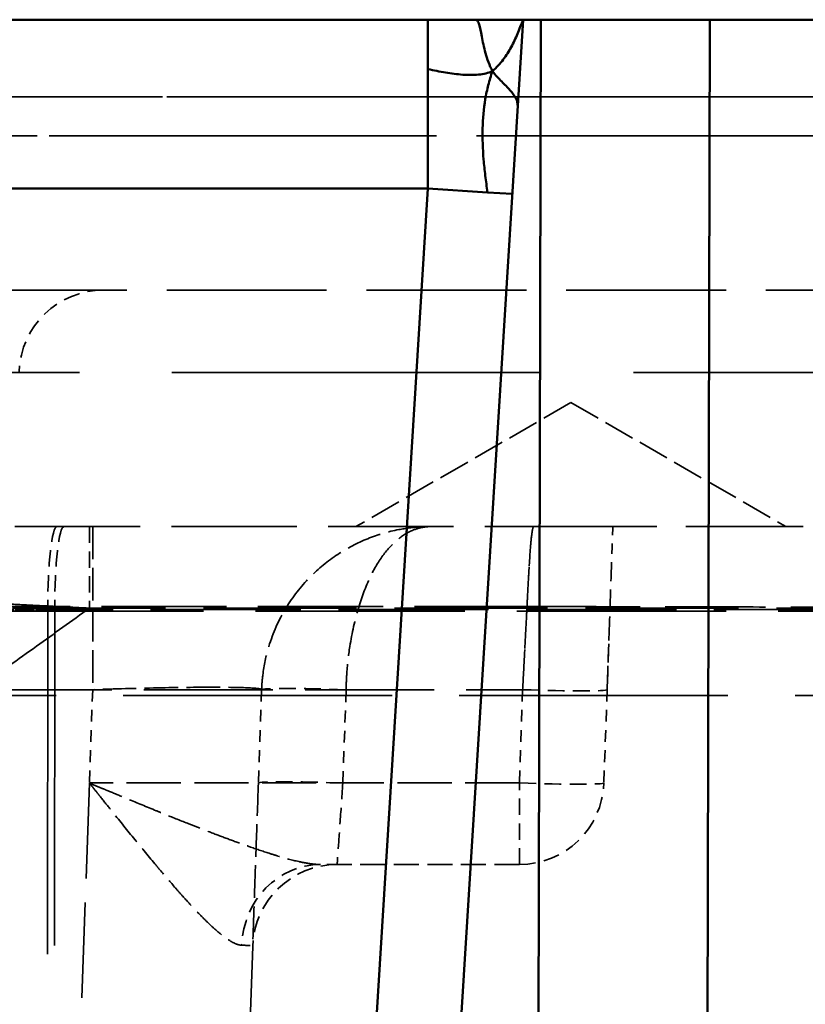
# Model space of a CAD drawing. Header units: millimetres. Extents: x 3367 to 6255, y 2001 to 4216.
# Tile 553 of 765: x 4954 to 4963, y 2698 to 2710. Entities that reach past the tile are written whole.
import ezdxf

# ---------------------------------------------------------------- set-up
doc = ezdxf.new("R2010")
doc.units = ezdxf.units.MM
doc.linetypes.add('DASHED', pattern=[0.2067, 0.1654, -0.0413])
for name, color, linetype, lineweight in [('Sichtbare Kanten(DIN)', 7, 'Continuous', 50), ('Sichtbare tangentiale Kanten(DIN)', 7, 'Continuous', 50), ('Verdeckte Kanten(DIN)', 7, 'DASHED', 35), ('Verdeckte tangentiale Kanten(DIN)', 7, 'DASHED', 35)]:
    doc.layers.add(name, color=color, linetype=linetype, lineweight=lineweight)

msp = doc.modelspace()

# ---------------------------------------------------------------- linework, layer by layer
at = {"layer": 'Sichtbare Kanten(DIN)'}
for p, q in [((4948.28963, 2709.68855), (4958.90481, 2709.68855)), ((4958.58767, 2686.37963), (4960.03053, 2709.68855)), ((4958.90481, 2709.68855), (4959.46767, 2709.68855)), ((4959.46767, 2709.68855), (4960.03053, 2709.68855)), ((4960.03053, 2709.68855), (4960.24037, 2709.68855)), ((4962.24038, 2709.68855), (4960.24037, 2709.68855)), ((4960.86086, 2101.684), (4962.24038, 2709.68855)), ((4962.24038, 2709.68855), (4967.24039, 2709.68855))]:
    msp.add_line(p, q, dxfattribs=at)
for points, knots in [([(4959.77743, 2708.95646), (4959.75967, 2708.97473), (4959.74159, 2708.99372), (4959.72323, 2709.01406), (4959.70504, 2709.0342), (4959.68657, 2709.05569), (4959.66847, 2709.07849)], [0.748753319, 0.748753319, 0.748753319, 0.748753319, 0.875005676, 0.875005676, 0.875005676, 1, 1, 1, 1]), ([(4959.96672, 2708.65766), (4959.96785, 2708.6759), (4959.9663, 2708.69356), (4959.96246, 2708.71051), (4959.95859, 2708.72754), (4959.95241, 2708.74386), (4959.94432, 2708.75984), (4959.92805, 2708.79197), (4959.90417, 2708.82272), (4959.8753, 2708.85484), (4959.84648, 2708.8869), (4959.81259, 2708.92028), (4959.77743, 2708.95646)], [0, 0, 0, 0, 0.123917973, 0.123917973, 0.123917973, 0.248422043, 0.248422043, 0.248422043, 0.498830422, 0.498830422, 0.498830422, 0.748753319, 0.748753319, 0.748753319, 0.748753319])]:
    msp.add_open_spline(points, degree=3, knots=knots, dxfattribs=at)
at = {"layer": 'Sichtbare tangentiale Kanten(DIN)'}
for p, q in [((4960.24037, 2709.68855), (4958.86086, 2101.68855)), ((4958.90481, 2709.10277), (4958.90481, 2709.68855)), ((4958.90481, 2707.68855), (4958.90481, 2709.10277)), ((4958.90481, 2707.68855), (4948.28963, 2707.68855)), ((4957.91438, 2691.68855), (4958.90481, 2707.68855)), ((4959.61057, 2707.64486), (4958.90481, 2707.68855)), ((4959.61057, 2707.64486), (4959.9029, 2707.62677))]:
    msp.add_line(p, q, dxfattribs=at)
for points, knots in [([(4959.66847, 2709.07849), (4959.65023, 2709.11368), (4959.63451, 2709.14985), (4959.62101, 2709.18563), (4959.60735, 2709.22182), (4959.59596, 2709.25764), (4959.58615, 2709.29273), (4959.56649, 2709.36299), (4959.55311, 2709.43032), (4959.54182, 2709.48922), (4959.53068, 2709.54734), (4959.52166, 2709.59739), (4959.51061, 2709.63287), (4959.50515, 2709.65042), (4959.49919, 2709.66436), (4959.49216, 2709.6739), (4959.48514, 2709.68343), (4959.47706, 2709.68855), (4959.46767, 2709.68855)], [0, 0, 0, 0, 0.12483572, 0.12483572, 0.12483572, 0.25108796, 0.25108796, 0.25108796, 0.50391074, 0.50391074, 0.50391074, 0.75333977, 0.75333977, 0.75333977, 0.87670225, 0.87670225, 0.87670225, 1, 1, 1, 1]), ([(4960.03053, 2709.68855), (4960.01958, 2709.66003), (4960.0086, 2709.63144), (4959.99764, 2709.60354), (4959.98661, 2709.57547), (4959.9756, 2709.5481), (4959.96427, 2709.52119), (4959.94147, 2709.46705), (4959.91741, 2709.41476), (4959.88999, 2709.36414), (4959.86253, 2709.31344), (4959.83172, 2709.26441), (4959.79546, 2709.21678), (4959.77741, 2709.19307), (4959.758, 2709.16972), (4959.73679, 2709.14654), (4959.71572, 2709.12353), (4959.69287, 2709.10068), (4959.66847, 2709.07849)], [0, 0, 0, 0, 0.1238382, 0.1238382, 0.1238382, 0.24851274, 0.24851274, 0.24851274, 0.4994172, 0.4994172, 0.4994172, 0.75071203, 0.75071203, 0.75071203, 0.87579102, 0.87579102, 0.87579102, 1, 1, 1, 1]), ([(4959.66847, 2709.07849), (4959.6437, 2709.06807), (4959.61748, 2709.05962), (4959.58961, 2709.05298), (4959.56236, 2709.0465), (4959.53355, 2709.04176), (4959.50399, 2709.03869), (4959.44386, 2709.03244), (4959.38065, 2709.033), (4959.31653, 2709.0376), (4959.25024, 2709.04237), (4959.18288, 2709.05153), (4959.11412, 2709.06304), (4959.07955, 2709.06882), (4959.04462, 2709.0752), (4959.00982, 2709.08188), (4958.9751, 2709.08854), (4958.94053, 2709.09549), (4958.90481, 2709.10277)], [0, 0, 0, 0, 0.1236117, 0.1236117, 0.1236117, 0.24450082, 0.24450082, 0.24450082, 0.49044727, 0.49044727, 0.49044727, 0.74467205, 0.74467205, 0.74467205, 0.87246478, 0.87246478, 0.87246478, 1, 1, 1, 1]), ([(4959.66847, 2709.07849), (4959.64964, 2709.02466), (4959.63315, 2708.96974), (4959.61909, 2708.91444), (4959.60501, 2708.85909), (4959.59336, 2708.80334), (4959.58392, 2708.74702), (4959.56494, 2708.63381), (4959.5548, 2708.51837), (4959.5519, 2708.40015), (4959.54899, 2708.28134), (4959.55343, 2708.1597), (4959.56369, 2708.03405), (4959.56882, 2707.97129), (4959.5754, 2707.90754), (4959.58329, 2707.84258), (4959.59115, 2707.77783), (4959.60032, 2707.71188), (4959.61057, 2707.64486)], [0, 0, 0, 0, 0.12419564, 0.12419564, 0.12419564, 0.24850589, 0.24850589, 0.24850589, 0.49840107, 0.49840107, 0.49840107, 0.74955199, 0.74955199, 0.74955199, 0.87497483, 0.87497483, 0.87497483, 1, 1, 1, 1])]:
    msp.add_open_spline(points, degree=3, knots=knots, dxfattribs=at)
msp.add_open_spline([(4959.93568, 2708.77571), (4959.93568, 2708.77571), (4959.93568, 2708.77571), (4959.93567, 2708.77571)], degree=3, dxfattribs=at)
at = {"layer": 'Verdeckte Kanten(DIN)', "ltscale": 11.42808}
msp.add_line((4951.09238, 2706.48855), (4966.09238, 2706.48855), dxfattribs=at)
at = {"layer": 'Verdeckte Kanten(DIN)', "ltscale": 2.237517}
for q in [(4958.05367, 2703.68855), (4963.14065, 2703.68855)]:
    msp.add_line((4960.59716, 2705.15704), q, dxfattribs=at)
at = {"layer": 'Verdeckte Kanten(DIN)', "ltscale": 8.966501}
msp.add_line((4948.45625, 2703.68855), (4960.22532, 2703.68855), dxfattribs=at)
at = {"layer": 'Verdeckte Kanten(DIN)', "ltscale": 0.842572}
for p, q in [((4956.93776, 2701.75835), (4956.89918, 2700.65365)), ((4961.02506, 2701.75835), (4960.98648, 2700.65365))]:
    msp.add_line(p, q, dxfattribs=at)
at = {"layer": 'Verdeckte Kanten(DIN)', "ltscale": 19.226486}
msp.add_line((4947.35167, 2701.68855), (4967.22224, 2701.68855), dxfattribs=at)
at = {"layer": 'Verdeckte Kanten(DIN)', "ltscale": 1.791817}
msp.add_line((4959.98709, 2699.68855), (4957.63512, 2699.68855), dxfattribs=at)
at = {"layer": 'Verdeckte Kanten(DIN)', "ltscale": 5.366172}
msp.add_line((4956.83178, 2698.72345), (4956.58611, 2691.68855), dxfattribs=at)
at = {"layer": 'Verdeckte Kanten(DIN)', "ltscale": 1.170062}
for centre, start, end in [((4955.06863, 2705.48855), 90, 178), ((4959.98709, 2700.68855), 270, 358), ((4957.83117, 2698.68855), 90, 178)]:
    msp.add_arc(centre, 1, start, end, dxfattribs=at)
at = {"layer": 'Verdeckte Kanten(DIN)', "ltscale": 1.183359}
for centre, ratio in [((4954.51686, 2702.68855), 0.11016635), ((4954.60003, 2702.68855), 0.11061242)]:
    msp.add_ellipse(centre, major_axis=(0, 1), ratio=ratio, start_param=0, end_param=1.55334303, dxfattribs=at)
at = {"layer": 'Verdeckte Kanten(DIN)', "ltscale": 2.483543}
msp.add_open_spline([(4956.93776, 2701.75835), (4956.93978, 2701.8162), (4956.95337, 2701.98941), (4957.02481, 2702.32635), (4957.20555, 2702.72836), (4957.49202, 2703.0957), (4957.82671, 2703.36953), (4958.18592, 2703.55614), (4958.51695, 2703.65275), (4958.76876, 2703.68459), (4958.89456, 2703.68855), (4958.93654, 2703.68855)], degree=3, knots=[0, 0, 0, 0, 0.05339122, 0.16017366, 0.31573658, 0.46413587, 0.60439764, 0.73896234, 0.87015749, 0.95671916, 1, 1, 1, 1], dxfattribs=at)
at = {"layer": 'Verdeckte Kanten(DIN)', "ltscale": 8.381594}
msp.add_open_spline([(4960.22532, 2703.68855), (4960.74888, 2703.68855), (4961.27224, 2703.68855), (4961.78261, 2703.68855), (4962.16537, 2703.68855), (4962.54105, 2703.68855), (4962.90382, 2703.68855), (4963.02477, 2703.68855), (4963.14428, 2703.68855), (4963.26221, 2703.68855), (4963.73389, 2703.68855), (4964.1798, 2703.68855), (4964.58916, 2703.68855), (4964.79385, 2703.68855), (4964.98942, 2703.68855), (4965.17451, 2703.68855), (4965.35961, 2703.68855), (4965.53422, 2703.68855), (4965.69738, 2703.68855), (4966.02369, 2703.68855), (4966.30421, 2703.68855), (4966.53137, 2703.68855), (4966.58817, 2703.68855), (4966.64163, 2703.68855), (4966.69166, 2703.68855), (4966.8417, 2703.68855), (4966.96085, 2703.68855), (4967.04814, 2703.68855), (4967.16452, 2703.68855), (4967.22451, 2703.68855), (4967.22451, 2703.68855)], degree=3, knots=[-10.69645045, -10.69645045, -10.69645045, -10.69645045, -9.12516178, -9.12516178, -9.12516178, -7.94674482, -7.94674482, -7.94674482, -7.55387311, -7.55387311, -7.55387311, -5.98258443, -5.98258443, -5.98258443, -5.19694284, -5.19694284, -5.19694284, -4.41129576, -4.41129576, -4.41129576, -2.84000708, -2.84000708, -2.84000708, -2.44713441, -2.44713441, -2.44713441, -1.26871841, -1.26871841, -1.26871841, 0.30257026, 0.30257026, 0.30257026, 0.30257026], dxfattribs=at)
at = {"layer": 'Verdeckte Kanten(DIN)', "ltscale": 0.284754}
msp.add_open_spline([(4961.09238, 2703.68855), (4961.08906, 2703.59749), (4961.08564, 2703.50076), (4961.08212, 2703.39964)], degree=3, dxfattribs=at)
at = {"layer": 'Verdeckte Kanten(DIN)', "ltscale": 1.340556}
msp.add_open_spline([(4961.02506, 2701.75835), (4961.0333, 2701.99505), (4961.04159, 2702.23067), (4961.04957, 2702.45881), (4961.05454, 2702.60072), (4961.05939, 2702.73983), (4961.06403, 2702.87442), (4961.06686, 2702.95621), (4961.06961, 2703.03633), (4961.07229, 2703.11452), (4961.07566, 2703.21285), (4961.07894, 2703.30809), (4961.08212, 2703.39964)], degree=3, knots=[-4.60972715, -4.60972715, -4.60972715, -4.60972715, -3.89887006, -3.89887006, -3.89887006, -3.45670518, -3.45670518, -3.45670518, -3.18801297, -3.18801297, -3.18801297, -2.85011425, -2.85011425, -2.85011425, -2.85011425], dxfattribs=at)
at = {"layer": 'Verdeckte Kanten(DIN)', "ltscale": 0.378823}
msp.add_open_spline([(4961.0489, 2702.43976), (4961.04331, 2702.28002), (4961.03756, 2702.1162), (4961.0318, 2701.95154)], degree=3, dxfattribs=at)
at = {"layer": 'Verdeckte Kanten(DIN)', "ltscale": 8.23407e-05}
msp.add_open_spline([(4961.04891, 2702.43999), (4961.04891, 2702.43991), (4961.04891, 2702.43984), (4961.0489, 2702.43976)], degree=3, dxfattribs=at)
at = {"layer": 'Verdeckte Kanten(DIN)', "ltscale": 0.043613}
msp.add_open_spline([(4961.0318, 2701.95154), (4961.03114, 2701.93251), (4961.03047, 2701.91348), (4961.02981, 2701.89443)], degree=3, dxfattribs=at)
at = {"layer": 'Verdeckte Kanten(DIN)', "ltscale": 2.340598}
msp.add_open_spline([(4956.89918, 2700.65365), (4956.89025, 2700.39789), (4956.88137, 2700.14356), (4956.87321, 2699.90998), (4956.86505, 2699.67629), (4956.8576, 2699.46291), (4956.85139, 2699.28506), (4956.84518, 2699.10722), (4956.84021, 2698.96509), (4956.83687, 2698.8693), (4956.83353, 2698.77355), (4956.83178, 2698.72352), (4956.83178, 2698.72345)], degree=3, knots=[-6.28288524, -6.28288524, -6.28288524, -6.28288524, -5.51514671, -5.51514671, -5.51514671, -4.74705795, -4.74705795, -4.74705795, -3.97900974, -3.97900974, -3.97900974, -3.21125246, -3.21125246, -3.21125246, -3.21125246], dxfattribs=at)
at = {"layer": 'Verdeckte tangentiale Kanten(DIN)', "ltscale": 11.42808}
for p, q in [((4951.09238, 2708.77571), (4966.09238, 2708.77571)), ((4966.09238, 2708.31424), (4951.09238, 2708.31424))]:
    msp.add_line(p, q, dxfattribs=at)
at = {"layer": 'Verdeckte tangentiale Kanten(DIN)', "ltscale": 26.421982}
msp.add_line((4895.80011, 2705.51424), (4973.22718, 2705.51424), dxfattribs=at)
at = {"layer": 'Verdeckte tangentiale Kanten(DIN)', "ltscale": 1.170043}
msp.add_line((4954.89965, 2703.68855), (4954.89965, 2702.72348), dxfattribs=at)
at = {"layer": 'Verdeckte tangentiale Kanten(DIN)', "ltscale": 2.340223}
msp.add_line((4954.93898, 2703.68855), (4954.93898, 2701.75835), dxfattribs=at)
at = {"layer": 'Verdeckte tangentiale Kanten(DIN)', "ltscale": 14.958927}
msp.add_line((4947.59011, 2702.68855), (4967.22451, 2702.68855), dxfattribs=at)
at = {"layer": 'Verdeckte tangentiale Kanten(DIN)', "ltscale": 8.954809}
msp.add_line((4960.22532, 2702.74089), (4948.4716, 2702.74089), dxfattribs=at)
at = {"layer": 'Verdeckte tangentiale Kanten(DIN)', "ltscale": 0.840386}
msp.add_line((4953.30521, 2702.706), (4954.40671, 2702.706), dxfattribs=at)
at = {"layer": 'Verdeckte tangentiale Kanten(DIN)', "ltscale": 0.8438}
msp.add_line((4954.48943, 2702.706), (4953.38348, 2702.706), dxfattribs=at)
at = {"layer": 'Verdeckte tangentiale Kanten(DIN)', "ltscale": 10.932113}
msp.add_line((4953.99046, 2702.72345), (4968.33948, 2702.72345), dxfattribs=at)
at = {"layer": 'Verdeckte tangentiale Kanten(DIN)', "ltscale": 24.648138}
msp.add_line((4954.40671, 2702.706), (4954.36986, 2664.50107), dxfattribs=at)
at = {"layer": 'Verdeckte tangentiale Kanten(DIN)', "ltscale": 24.039032}
msp.add_line((4954.48943, 2702.706), (4954.45335, 2665.44519), dxfattribs=at)
at = {"layer": 'Verdeckte tangentiale Kanten(DIN)', "ltscale": 10.746549}
msp.add_line((4968.50833, 2702.706), (4954.48943, 2702.706), dxfattribs=at)
at = {"layer": 'Verdeckte tangentiale Kanten(DIN)', "ltscale": 7.709019}
msp.add_line((4960.20239, 2692.63622), (4960.22532, 2702.74089), dxfattribs=at)
at = {"layer": 'Verdeckte tangentiale Kanten(DIN)', "ltscale": 9.223258}
msp.add_line((4947.9196, 2701.75835), (4960.02567, 2701.75835), dxfattribs=at)
at = {"layer": 'Verdeckte tangentiale Kanten(DIN)', "ltscale": 0.842572}
for p, q in [((4954.93898, 2701.75835), (4954.9004, 2700.65365)), ((4957.89857, 2700.65365), (4957.93715, 2701.75835)), ((4960.02567, 2701.75835), (4959.98709, 2700.65365))]:
    msp.add_line(p, q, dxfattribs=at)
at = {"layer": 'Verdeckte tangentiale Kanten(DIN)', "ltscale": 6.838543}
msp.add_line((4954.9004, 2700.65365), (4954.58733, 2691.68855), dxfattribs=at)
at = {"layer": 'Verdeckte tangentiale Kanten(DIN)', "ltscale": 3.875343}
msp.add_line((4959.98709, 2700.65365), (4954.9004, 2700.65365), dxfattribs=at)
at = {"layer": 'Verdeckte tangentiale Kanten(DIN)', "ltscale": 1.170062}
msp.add_line((4959.98709, 2699.68855), (4959.98709, 2700.65365), dxfattribs=at)
at = {"layer": 'Verdeckte tangentiale Kanten(DIN)', "ltscale": 1.156764}
msp.add_ellipse((4960.22532, 2702.68855), major_axis=(0, 1), ratio=0.00001, start_param=4.74658626, end_param=6.24691273, dxfattribs=at)
at = {"layer": 'Verdeckte tangentiale Kanten(DIN)', "ltscale": 1.195728}
for centre, major_axis in [((4957.93715, 2701.72345), (-0.99939, 0.0349)), ((4960.02567, 2701.79325), (0.99939, -0.0349)), ((4957.89857, 2700.61875), (-0.99939, 0.0349)), ((4959.98709, 2700.68855), (0.99939, -0.0349))]:
    msp.add_ellipse(centre, major_axis=major_axis, ratio=0.03487826, start_param=4.71360696, end_param=6.28318531, dxfattribs=at)
at = {"layer": 'Verdeckte tangentiale Kanten(DIN)', "ltscale": 1.162352}
msp.add_ellipse((4957.63512, 2698.68855), major_axis=(0, 1), ratio=0.9346361, start_param=0, end_param=1.52577054, dxfattribs=at)
at = {"layer": 'Verdeckte tangentiale Kanten(DIN)', "ltscale": 20.178045}
msp.add_open_spline([(4959.93567, 2708.77571), (4959.86357, 2708.77571), (4959.79111, 2708.77571), (4959.71829, 2708.77571), (4959.03463, 2708.77571), (4958.31936, 2708.77571), (4957.57345, 2708.77572), (4956.88223, 2708.77572), (4956.16469, 2708.77572), (4955.42181, 2708.77572), (4954.72049, 2708.77572), (4953.99652, 2708.77572), (4953.25073, 2708.77572), (4952.35405, 2708.77571), (4951.42585, 2708.77571), (4950.46744, 2708.77571), (4949.78429, 2708.77571), (4949.08589, 2708.77572), (4948.3727, 2708.77573), (4948.0053, 2708.77573), (4947.63397, 2708.77574), (4947.25881, 2708.77574)], degree=3, knots=[40.20902115, 40.20902115, 40.20902115, 40.20902115, 40.65043767, 40.65043767, 40.65043767, 44.79450486, 44.79450486, 44.79450486, 48.63474274, 48.63474274, 48.63474274, 52.2601252, 52.2601252, 52.2601252, 56.61904781, 56.61904781, 56.61904781, 59.72608111, 59.72608111, 59.72608111, 61.32668246, 61.32668246, 61.32668246, 61.32668246], dxfattribs=at)
at = {"layer": 'Verdeckte tangentiale Kanten(DIN)', "ltscale": 28.601412}
msp.add_open_spline([(4969.34147, 2708.77571), (4969.25087, 2708.77571), (4969.15113, 2708.77571), (4969.04226, 2708.77571), (4968.90693, 2708.77571), (4968.75754, 2708.77571), (4968.59416, 2708.77572), (4968.36838, 2708.77572), (4968.11589, 2708.77573), (4967.83702, 2708.77573), (4967.53431, 2708.77573), (4967.20052, 2708.77572), (4966.83598, 2708.77571), (4966.62166, 2708.77571), (4966.39671, 2708.77571), (4966.16123, 2708.77571), (4965.62719, 2708.77571), (4965.03899, 2708.77571), (4964.39779, 2708.77572), (4964.05089, 2708.77572), (4963.68848, 2708.77572), (4963.31081, 2708.77572), (4962.68263, 2708.77573), (4962.01222, 2708.77572), (4961.30078, 2708.77571), (4960.86129, 2708.77571), (4960.40615, 2708.77571), (4959.93568, 2708.77571)], degree=3, knots=[10.25687374, 10.25687374, 10.25687374, 10.25687374, 12.34091376, 12.34091376, 12.34091376, 14.93151108, 14.93151108, 14.93151108, 18.51137064, 18.51137064, 18.51137064, 22.39724238, 22.39724238, 22.39724238, 24.68182752, 24.68182752, 24.68182752, 29.86299406, 29.86299406, 29.86299406, 32.6661326, 32.6661326, 32.6661326, 37.32872197, 37.32872197, 37.32872197, 40.20900156, 40.20900156, 40.20900156, 40.20900156], dxfattribs=at)
at = {"layer": 'Verdeckte tangentiale Kanten(DIN)', "ltscale": 25.823383}
msp.add_open_spline([(4895.70987, 2708.31424), (4899.88771, 2708.31424), (4904.05907, 2708.31424), (4908.16234, 2708.31424), (4908.88109, 2708.31424), (4909.59783, 2708.31424), (4910.3121, 2708.31424), (4911.63669, 2708.31424), (4912.9528, 2708.31424), (4914.2589, 2708.31424), (4915.31543, 2708.31424), (4916.36526, 2708.31424), (4917.40768, 2708.31424), (4918.34883, 2708.31423), (4919.28395, 2708.31423), (4920.21235, 2708.31423), (4921.58344, 2708.31422), (4922.93985, 2708.31423), (4924.27957, 2708.31423), (4925.77942, 2708.31423), (4927.25835, 2708.31424), (4928.71323, 2708.31424), (4931.46766, 2708.31424), (4934.13645, 2708.31424), (4936.69862, 2708.31424), (4936.83779, 2708.31424), (4936.97665, 2708.31424), (4937.11519, 2708.31424), (4939.52716, 2708.31424), (4941.84266, 2708.31424), (4944.04674, 2708.31424), (4945.531, 2708.31424), (4946.96488, 2708.31423), (4948.34346, 2708.31423), (4949.12962, 2708.31423), (4949.8978, 2708.31423), (4950.64736, 2708.31423), (4951.53098, 2708.31423), (4952.38859, 2708.31423), (4953.21915, 2708.31423), (4954.03024, 2708.31424), (4954.81553, 2708.31424), (4955.57393, 2708.31424), (4956.25084, 2708.31424), (4956.90639, 2708.31424), (4957.53982, 2708.31424), (4958.34279, 2708.31423), (4959.11023, 2708.31423), (4959.84091, 2708.31423), (4960.33245, 2708.31423), (4960.80735, 2708.31424), (4961.26524, 2708.31424), (4962.02498, 2708.31424), (4962.7379, 2708.31424), (4963.40254, 2708.31424), (4963.73395, 2708.31424), (4964.05335, 2708.31424), (4964.36057, 2708.31424), (4964.98918, 2708.31424), (4965.56682, 2708.31423), (4966.09243, 2708.31424)], degree=3, knots=[0, 0, 0, 0, 12.20864811, 12.20864811, 12.20864811, 14.34717756, 14.34717756, 14.34717756, 18.31297216, 18.31297216, 18.31297216, 21.52097004, 21.52097004, 21.52097004, 24.41729622, 24.41729622, 24.41729622, 28.69468713, 28.69468713, 28.69468713, 33.48334626, 33.48334626, 33.48334626, 42.5493963, 42.5493963, 42.5493963, 43.04185159, 43.04185159, 43.04185159, 51.61544634, 51.61544634, 51.61544634, 57.38901283, 57.38901283, 57.38901283, 60.68149638, 60.68149638, 60.68149638, 64.56286038, 64.56286038, 64.56286038, 68.35327794, 68.35327794, 68.35327794, 71.73639475, 71.73639475, 71.73639475, 76.0250595, 76.0250595, 76.0250595, 78.91004956, 78.91004956, 78.91004956, 83.69684105, 83.69684105, 83.69684105, 86.0837337, 86.0837337, 86.0837337, 90.96768531, 90.96768531, 90.96768531, 90.96768531], dxfattribs=at)
at = {"layer": 'Verdeckte tangentiale Kanten(DIN)', "ltscale": 2.483543}
msp.add_open_spline([(4958.93654, 2703.68855), (4958.91555, 2703.68855), (4958.85235, 2703.68459), (4958.72455, 2703.65275), (4958.55608, 2703.55614), (4958.3763, 2703.36953), (4958.21304, 2703.0957), (4958.07354, 2702.72836), (4957.98266, 2702.32635), (4957.94532, 2701.98941), (4957.93816, 2701.8162), (4957.93715, 2701.75835)], degree=3, knots=[0, 0, 0, 0, 0.04328084, 0.12984251, 0.26103766, 0.39560236, 0.53586413, 0.68426342, 0.83982634, 0.94660878, 1, 1, 1, 1], dxfattribs=at)
at = {"layer": 'Verdeckte tangentiale Kanten(DIN)', "ltscale": 2.342265}
msp.add_open_spline([(4960.15662, 2703.68855), (4960.15248, 2703.68854), (4960.14817, 2703.67886), (4960.14376, 2703.6597), (4960.13824, 2703.63571), (4960.13257, 2703.59664), (4960.12703, 2703.54298), (4960.12373, 2703.51098), (4960.12047, 2703.47381), (4960.11723, 2703.43198), (4960.11073, 2703.34817), (4960.10437, 2703.2458), (4960.09772, 2703.12776), (4960.09104, 2703.00923), (4960.08406, 2702.87488), (4960.07644, 2702.7283), (4960.07266, 2702.65575), (4960.06876, 2702.58021), (4960.0647, 2702.5024), (4960.05786, 2702.37103), (4960.0506, 2702.23317), (4960.04328, 2702.09379), (4960.03745, 2701.98282), (4960.03156, 2701.87077), (4960.02567, 2701.75835)], degree=3, knots=[0, 0, 0, 0, 0.11111066, 0.11111066, 0.11111066, 0.25031438, 0.25031438, 0.25031438, 0.33333198, 0.33333198, 0.33333198, 0.49964483, 0.49964483, 0.49964483, 0.66666299, 0.66666299, 0.66666299, 0.74932328, 0.74932328, 0.74932328, 0.88888766, 0.88888766, 0.88888766, 1, 1, 1, 1], dxfattribs=at)
at = {"layer": 'Verdeckte tangentiale Kanten(DIN)', "ltscale": 2.342264}
msp.add_open_spline([(4960.02567, 2701.75835), (4960.03156, 2701.87087), (4960.03746, 2701.98302), (4960.04329, 2702.09408), (4960.05061, 2702.23336), (4960.05784, 2702.37112), (4960.06465, 2702.50241), (4960.0687, 2702.5805), (4960.0726, 2702.6563), (4960.07637, 2702.7291), (4960.08395, 2702.87538), (4960.09094, 2703.00945), (4960.09764, 2703.12776), (4960.10434, 2703.24595), (4960.11074, 2703.34844), (4960.11725, 2703.4323), (4960.12049, 2703.474), (4960.12373, 2703.51106), (4960.12703, 2703.54298), (4960.13257, 2703.59666), (4960.13824, 2703.63575), (4960.14377, 2703.65974), (4960.14817, 2703.67887), (4960.15248, 2703.68854), (4960.15662, 2703.68855)], degree=3, knots=[0, 0, 0, 0, 0.11121093, 0.11121093, 0.11121093, 0.25067341, 0.25067341, 0.25067341, 0.33363278, 0.33363278, 0.33363278, 0.50034691, 0.50034691, 0.50034691, 0.66687735, 0.66687735, 0.66687735, 0.7496836, 0.7496836, 0.7496836, 0.88895912, 0.88895912, 0.88895912, 1, 1, 1, 1], dxfattribs=at)
at = {"layer": 'Verdeckte tangentiale Kanten(DIN)', "ltscale": 14.095018}
msp.add_open_spline([(4938.97037, 2703.52671), (4939.00518, 2703.52523), (4939.04025, 2703.52373), (4939.0773, 2703.52211), (4939.11933, 2703.52027), (4939.16392, 2703.51828), (4939.21033, 2703.51615), (4939.25844, 2703.51394), (4939.30851, 2703.51159), (4939.36046, 2703.50911), (4939.40851, 2703.50682), (4939.45817, 2703.50441), (4939.50939, 2703.5019), (4939.72148, 2703.49147), (4939.96035, 2703.47916), (4940.21799, 2703.46519), (4940.27694, 2703.46199), (4940.33686, 2703.45871), (4940.39771, 2703.45535), (4940.86101, 2703.42981), (4941.37703, 2703.40012), (4941.92696, 2703.37199), (4942.07491, 2703.36442), (4942.22532, 2703.35697), (4942.37805, 2703.34956), (4942.85806, 2703.32625), (4943.35993, 2703.30371), (4943.87565, 2703.28004), (4944.13491, 2703.26815), (4944.39765, 2703.25597), (4944.6633, 2703.24349), (4945.0896, 2703.22348), (4945.52308, 2703.20226), (4945.96219, 2703.17999), (4946.34135, 2703.16077), (4946.72471, 2703.14077), (4947.1116, 2703.12061), (4947.44914, 2703.10303), (4947.78939, 2703.08517), (4948.13179, 2703.06726), (4948.63651, 2703.04086), (4949.1459, 2703.01437), (4949.65876, 2702.98798), (4949.891, 2702.97602), (4950.12393, 2702.96409), (4950.35745, 2702.9522), (4950.98953, 2702.92001), (4951.62596, 2702.88811), (4952.26506, 2702.85616), (4952.38298, 2702.85027), (4952.501, 2702.84437), (4952.61909, 2702.83847), (4952.99812, 2702.81954), (4953.37791, 2702.80057), (4953.75798, 2702.78144), (4953.84542, 2702.77704), (4953.93287, 2702.77264), (4954.02032, 2702.76822), (4954.12307, 2702.76303), (4954.22583, 2702.75783), (4954.32859, 2702.75261), (4954.42375, 2702.74778), (4954.51891, 2702.74294), (4954.61408, 2702.73808), (4954.70925, 2702.73322), (4954.80444, 2702.72834), (4954.89962, 2702.72345)], degree=3, knots=[0.000000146, 0.000000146, 0.000000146, 0.000000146, 0.014339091, 0.014339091, 0.014339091, 0.030605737, 0.030605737, 0.030605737, 0.047469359, 0.047469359, 0.047469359, 0.063064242, 0.063064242, 0.063064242, 0.127635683, 0.127635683, 0.127635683, 0.142408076, 0.142408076, 0.142408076, 0.254882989, 0.254882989, 0.254882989, 0.285143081, 0.285143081, 0.285143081, 0.380245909, 0.380245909, 0.380245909, 0.42805387, 0.42805387, 0.42805387, 0.50477185, 0.50477185, 0.50477185, 0.571017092, 0.571017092, 0.571017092, 0.628810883, 0.628810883, 0.628810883, 0.714002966, 0.714002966, 0.714002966, 0.75258138, 0.75258138, 0.75258138, 0.857000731, 0.857000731, 0.857000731, 0.876268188, 0.876268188, 0.876268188, 0.938107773, 0.938107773, 0.938107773, 0.952333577, 0.952333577, 0.952333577, 0.969046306, 0.969046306, 0.969046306, 0.984521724, 0.984521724, 0.984521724, 0.999998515, 0.999998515, 0.999998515, 0.999998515], dxfattribs=at)
at = {"layer": 'Verdeckte tangentiale Kanten(DIN)', "ltscale": 24.834347}
msp.add_open_spline([(4954.8996, 2702.72349), (4954.69139, 2702.57286), (4954.48317, 2702.42227), (4954.27444, 2702.27249), (4954.05638, 2702.11602), (4953.83776, 2701.96044), (4953.61875, 2701.80552), (4953.18076, 2701.49572), (4952.74118, 2701.18853), (4952.29999, 2700.88401), (4951.41769, 2700.27501), (4950.529, 2699.67663), (4949.63478, 2699.08772), (4947.84595, 2697.90966), (4946.03502, 2696.7695), (4944.20767, 2695.65856), (4942.37947, 2694.54711), (4940.53482, 2693.46493), (4938.6786, 2692.40245), (4937.07571, 2691.48498), (4935.4642, 2690.58222), (4933.84676, 2689.68847), (4933.59126, 2689.54729), (4933.33562, 2689.40635), (4933.07986, 2689.26562), (4931.65009, 2688.4789), (4930.2165, 2687.69894), (4928.78201, 2686.92073), (4928.33588, 2686.67871), (4927.88966, 2686.43683), (4927.44342, 2686.19493), (4925.5625, 2685.17533), (4923.68103, 2684.15551), (4921.81289, 2683.11508), (4920.916, 2682.61557), (4920.02222, 2682.11129), (4919.1319, 2681.5997), (4919.09465, 2681.57829), (4919.0574, 2681.55687), (4919.02015, 2681.53544), (4918.09526, 2681.00321), (4917.16882, 2680.46036), (4916.25206, 2679.91253), (4915.79195, 2679.63758), (4915.33427, 2679.36139), (4914.8784, 2679.0835), (4914.42147, 2678.80497), (4913.96634, 2678.52473), (4913.51228, 2678.24217), (4913.05864, 2677.95988), (4912.60607, 2677.67526), (4912.15418, 2677.38814), (4911.92877, 2677.24492), (4911.70353, 2677.10107), (4911.47827, 2676.95623), (4911.25344, 2676.81166), (4911.0286, 2676.6661), (4910.80463, 2676.52105)], degree=3, knots=[23.90657116, 23.90657116, 23.90657116, 23.90657116, 24.67441573, 24.67441573, 24.67441573, 25.47656998, 25.47656998, 25.47656998, 27.08070161, 27.08070161, 27.08070161, 30.28872761, 30.28872761, 30.28872761, 36.70617763, 36.70617763, 36.70617763, 43.1266107, 43.1266107, 43.1266107, 48.67075965, 48.67075965, 48.67075965, 49.54654644, 49.54654644, 49.54654644, 54.44244875, 54.44244875, 54.44244875, 55.96507083, 55.96507083, 55.96507083, 62.38292533, 62.38292533, 62.38292533, 65.46409901, 65.46409901, 65.46409901, 65.59300132, 65.59300132, 65.59300132, 68.79327082, 68.79327082, 68.79327082, 70.39943457, 70.39943457, 70.39943457, 72.00933331, 72.00933331, 72.00933331, 73.61775641, 73.61775641, 73.61775641, 74.42005007, 74.42005007, 74.42005007, 75.22082047, 75.22082047, 75.22082047, 75.22082047], dxfattribs=at)
at = {"layer": 'Verdeckte tangentiale Kanten(DIN)', "ltscale": 7.186218}
msp.add_open_spline([(4960.22532, 2702.74089), (4960.67409, 2702.74106), (4961.57158, 2702.74051), (4962.85031, 2702.73709), (4963.99738, 2702.73124), (4964.95529, 2702.72324), (4965.67601, 2702.71351), (4966.12342, 2702.70253), (4966.22452, 2702.69474), (4966.22451, 2702.69082)], degree=3, knots=[9.69077295, 9.69077295, 9.69077295, 9.69077295, 11.03790718, 12.38504161, 13.73217604, 15.07931047, 16.4264449, 17.77357933, 19.12071375, 19.12071375, 19.12071375, 19.12071375], dxfattribs=at)
at = {"layer": 'Verdeckte tangentiale Kanten(DIN)', "ltscale": 2.393341}
msp.add_open_spline([(4956.93776, 2701.75835), (4956.93816, 2701.76738), (4956.88701, 2701.77471), (4956.78617, 2701.7797), (4956.68586, 2701.78465), (4956.53742, 2701.78718), (4956.35317, 2701.78718), (4956.16891, 2701.78718), (4955.94773, 2701.78465), (4955.70482, 2701.7797), (4955.46061, 2701.77471), (4955.19834, 2701.76738), (4954.93898, 2701.75835)], degree=3, knots=[0, 0, 0, 0, 0.25066287, 0.25066287, 0.25066287, 0.5, 0.5, 0.5, 0.74933713, 0.74933713, 0.74933713, 1, 1, 1, 1], dxfattribs=at)
at = {"layer": 'Verdeckte tangentiale Kanten(DIN)', "ltscale": 2.398724}
msp.add_open_spline([(4954.9004, 2700.65365), (4954.93116, 2700.61493), (4954.96191, 2700.57623), (4954.99268, 2700.53758), (4955.00546, 2700.52153), (4955.01824, 2700.50548), (4955.03102, 2700.48944), (4955.07454, 2700.43482), (4955.11806, 2700.3803), (4955.16153, 2700.32599), (4955.24804, 2700.21791), (4955.33439, 2700.11065), (4955.42043, 2700.00492), (4955.50546, 2699.90043), (4955.59018, 2699.79743), (4955.67432, 2699.69686), (4955.69407, 2699.67325), (4955.71379, 2699.64978), (4955.73348, 2699.62645), (4955.79616, 2699.55218), (4955.85847, 2699.47946), (4955.92021, 2699.40894), (4955.94837, 2699.37678), (4955.97641, 2699.34508), (4956.00431, 2699.31394), (4956.05463, 2699.25776), (4956.10449, 2699.20345), (4956.15361, 2699.15162), (4956.19138, 2699.11176), (4956.22871, 2699.07336), (4956.26542, 2699.03689), (4956.30023, 2699.00232), (4956.33443, 2698.96961), (4956.36795, 2698.93907), (4956.41564, 2698.89564), (4956.46195, 2698.85663), (4956.50601, 2698.82448), (4956.52253, 2698.81243), (4956.53873, 2698.80133), (4956.55451, 2698.79133), (4956.58241, 2698.77364), (4956.60901, 2698.75939), (4956.63372, 2698.7495), (4956.63718, 2698.74811), (4956.64061, 2698.74681), (4956.64399, 2698.7456), (4956.65262, 2698.7425), (4956.66097, 2698.73999), (4956.66908, 2698.73807), (4956.68035, 2698.73541), (4956.69117, 2698.7339), (4956.70143, 2698.73356)], degree=3, knots=[0.00049031, 0.00049031, 0.00049031, 0.00049031, 0.047697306, 0.047697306, 0.047697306, 0.067310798, 0.067310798, 0.067310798, 0.134106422, 0.134106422, 0.134106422, 0.267026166, 0.267026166, 0.267026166, 0.398388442, 0.398388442, 0.398388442, 0.429228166, 0.429228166, 0.429228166, 0.527446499, 0.527446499, 0.527446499, 0.57223983, 0.57223983, 0.57223983, 0.653035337, 0.653035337, 0.653035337, 0.715169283, 0.715169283, 0.715169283, 0.774076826, 0.774076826, 0.774076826, 0.857874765, 0.857874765, 0.857874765, 0.889294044, 0.889294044, 0.889294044, 0.944839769, 0.944839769, 0.944839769, 0.952624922, 0.952624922, 0.952624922, 0.972456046, 0.972456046, 0.972456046, 1, 1, 1, 1], dxfattribs=at)
at = {"layer": 'Verdeckte tangentiale Kanten(DIN)', "ltscale": 2.410414}
msp.add_open_spline([(4957.63512, 2699.68855), (4957.61945, 2699.6886), (4957.60325, 2699.68919), (4957.58647, 2699.69036), (4957.57645, 2699.69106), (4957.56622, 2699.69197), (4957.55583, 2699.69306), (4957.54838, 2699.69384), (4957.54085, 2699.69471), (4957.53323, 2699.69568), (4957.49517, 2699.70048), (4957.45505, 2699.70744), (4957.41359, 2699.71597), (4957.40135, 2699.71849), (4957.389, 2699.72114), (4957.37653, 2699.72392), (4957.29809, 2699.74143), (4957.21572, 2699.76391), (4957.13115, 2699.78922), (4957.10166, 2699.79804), (4957.0719, 2699.80721), (4957.04187, 2699.8167), (4956.96458, 2699.84111), (4956.88572, 2699.86759), (4956.80586, 2699.89543), (4956.75655, 2699.91263), (4956.70686, 2699.93034), (4956.65687, 2699.94849), (4956.58887, 2699.97317), (4956.52032, 2699.99864), (4956.45139, 2700.0247), (4956.38118, 2700.05124), (4956.31058, 2700.07838), (4956.23964, 2700.106), (4956.18579, 2700.12697), (4956.13176, 2700.14823), (4956.07759, 2700.1697), (4955.98633, 2700.20588), (4955.89466, 2700.24269), (4955.80273, 2700.27995), (4955.76568, 2700.29497), (4955.72859, 2700.31006), (4955.69146, 2700.32522), (4955.57933, 2700.371), (4955.46688, 2700.41737), (4955.35423, 2700.46411), (4955.33538, 2700.47193), (4955.31653, 2700.47976), (4955.29768, 2700.4876), (4955.23156, 2700.51508), (4955.16539, 2700.54268), (4955.0992, 2700.57036), (4955.08338, 2700.57697), (4955.06756, 2700.58359), (4955.05174, 2700.59021), (4955.00129, 2700.61132), (4954.95084, 2700.63247), (4954.9004, 2700.65365)], degree=3, knots=[0, 0, 0, 0, 0.02449658, 0.02449658, 0.02449658, 0.03912423, 0.03912423, 0.03912423, 0.04959973, 0.04959973, 0.04959973, 0.10192588, 0.10192588, 0.10192588, 0.11737268, 0.11737268, 0.11737268, 0.21457804, 0.21457804, 0.21457804, 0.24847271, 0.24847271, 0.24847271, 0.3357204, 0.3357204, 0.3357204, 0.38959504, 0.38959504, 0.38959504, 0.46287277, 0.46287277, 0.46287277, 0.53749429, 0.53749429, 0.53749429, 0.59414386, 0.59414386, 0.59414386, 0.68958732, 0.68958732, 0.68958732, 0.72805071, 0.72805071, 0.72805071, 0.84420731, 0.84420731, 0.84420731, 0.86364102, 0.86364102, 0.86364102, 0.93178179, 0.93178179, 0.93178179, 0.9480691, 0.9480691, 0.9480691, 1, 1, 1, 1], dxfattribs=at)
at = {"layer": 'Verdeckte tangentiale Kanten(DIN)', "ltscale": 1.171338}
msp.add_open_spline([(4957.89857, 2700.65365), (4957.88666, 2700.4831), (4957.86307, 2700.14535), (4957.8374, 2699.77784), (4957.83117, 2699.68855), (4957.83117, 2699.68855)], degree=3, dxfattribs=at)
at = {"layer": 'Verdeckte tangentiale Kanten(DIN)', "ltscale": 0.554126}
msp.add_open_spline([(4956.70143, 2698.73356), (4956.7229, 2698.73295), (4956.74182, 2698.73228), (4956.75814, 2698.73155), (4956.7635, 2698.7313), (4956.76858, 2698.73106), (4956.77338, 2698.7308), (4956.78307, 2698.73029), (4956.79161, 2698.72974), (4956.79894, 2698.72917), (4956.80628, 2698.7286), (4956.8124, 2698.72801), (4956.81727, 2698.7274), (4956.81967, 2698.72709), (4956.82178, 2698.72678), (4956.82358, 2698.72647), (4956.82908, 2698.72551), (4956.8318, 2698.72451), (4956.83178, 2698.72345)], degree=3, knots=[0, 0, 0, 0, 0.25090301, 0.25090301, 0.25090301, 0.33333333, 0.33333333, 0.33333333, 0.4998849, 0.4998849, 0.4998849, 0.66666667, 0.66666667, 0.66666667, 0.74892669, 0.74892669, 0.74892669, 1, 1, 1, 1], dxfattribs=at)

doc.saveas('drawing.dxf')
